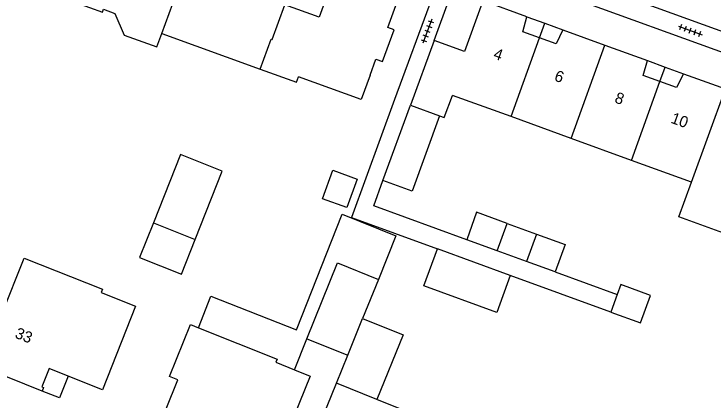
# Model space of a CAD drawing. Extents: x 137999 to 141000, y 397500 to 400501.
# Drawn here: x 138765.5 to 138827.8, y 400003.8 to 400038.2 of the extents above; entities that cross this region are included whole.
import ezdxf

# ---------------------------------------------------------------- set-up
doc = ezdxf.new("R2010")
doc.units = 0
for name, color, linetype in [('gg-afsc-erfafscheiding', 7, 'Continuous'), ('gg-anno-huisnummerreeks BGT', 7, 'Continuous'), ('gg-bbg-bijgebouw', 7, 'Continuous'), ('gg-bbg-gedigitaliseerde bebouwing', 7, 'Continuous'), ('gg-bbg-gedigitaliseerde bijgebouw', 7, 'Continuous'), ('gg-bbg-hoofdgebouw', 7, 'Continuous'), ('gg-bbg-luifel en loopbrug', 7, 'Continuous'), ('gg-bbg-onder overbouw', 7, 'Continuous'), ('gg-bbg-pand overbouw', 7, 'Continuous'), ('gg-bbg-tussenscheiding', 7, 'Continuous'), ('gg-bbg-tussenscheiding niveau 01', 7, 'Continuous'), ('gg-knt-verharding', 7, 'Continuous'), ('gt-symb-tegel verharding', 7, 'Continuous')]:
    doc.layers.add(name, color=color, linetype=linetype)

# ---------------------------------------------------------------- blocks, each defined once
blk = doc.blocks.new('gt0-TEG1')
at = {"layer": 'gt-symb-tegel verharding'}
for p, q in [((-1.125, 0), (1.125, 0)), ((-0.9, -0.25), (-0.9, 0.25)), ((-0.45, -0.25), (-0.45, 0.25)), ((0, -0.25), (0, 0.25)), ((0.45, -0.25), (0.45, 0.25)), ((0.9, -0.25), (0.9, 0.25))]:
    blk.add_line(p, q, dxfattribs=at)

msp = doc.modelspace()

# ---------------------------------------------------------------- linework, layer by layer
at = {"layer": 'gg-afsc-erfafscheiding'}
for p, q in [((138818.577, 400011.636), (138809.624, 400014.896)), ((138813.631, 400015.2), (138819.15, 400013.19))]:
    msp.add_line(p, q, dxfattribs=at)
for points in [[(138799.336, 400030.559), (138795.505, 400020.036), (138803.145, 400017.255)], [(138805.75, 400018.069), (138797.482, 400021.08), (138798.302, 400023.332)]]:
    msp.add_lwpolyline(points, dxfattribs=at)
at = {"layer": 'gg-bbg-bijgebouw'}
for p, q in [((138808.462, 400017.082), (138809.352, 400019.525)), ((138809.352, 400019.525), (138811.952, 400018.578)), ((138811.064, 400016.135), (138808.462, 400017.082)), ((138813.631, 400015.2), (138811.064, 400016.135)), ((138819.15, 400013.19), (138818.577, 400011.636))]:
    msp.add_line(p, q, dxfattribs=at)
for points in [[(138811.952, 400018.578), (138814.521, 400017.643), (138813.631, 400015.2)], [(138818.577, 400011.636), (138821.211, 400010.665), (138822.103, 400013.108), (138819.477, 400014.076), (138819.15, 400013.19)]]:
    msp.add_lwpolyline(points, dxfattribs=at)
at = {"layer": 'gg-bbg-gedigitaliseerde bebouwing'}
for p, q in [((138797.158, 400032.698), (138797.678, 400034.133)), ((138790.606, 400032.085), (138790.781, 400032.563)), ((138809.696, 400029.021), (138804.478, 400030.913)), ((138815.051, 400027.079), (138809.696, 400029.021)), ((138820.419, 400025.133), (138815.051, 400027.079)), ((138825.762, 400023.195), (138820.419, 400025.133))]:
    msp.add_line(p, q, dxfattribs=at)
for points in [[(138797.158, 400032.698), (138796.374, 400030.536), (138790.781, 400032.563)], [(138833.24, 400018.246), (138830.255, 400019.325), (138829.846, 400018.201), (138824.635, 400020.098), (138825.762, 400023.195)]]:
    msp.add_lwpolyline(points, dxfattribs=at)
at = {"layer": 'gg-bbg-gedigitaliseerde bijgebouw'}
for p, q in [((138777.876, 400019.564), (138781.589, 400018.086)), ((138809.624, 400014.896), (138803.145, 400017.255)), ((138797.9, 400014.545), (138796.492, 400011.065)), ((138795.169, 400007.794), (138796.492, 400011.065)), ((138791.536, 400009.261), (138795.169, 400007.794))]:
    msp.add_line(p, q, dxfattribs=at)
for points in [[(138777.876, 400019.564), (138776.654, 400016.495), (138780.367, 400015.017), (138781.589, 400018.086)], [(138809.624, 400014.896), (138808.426, 400011.603), (138801.946, 400013.962), (138803.145, 400017.255)], [(138791.536, 400009.261), (138794.263, 400016.014), (138797.9, 400014.545)]]:
    msp.add_lwpolyline(points, dxfattribs=at)
at = {"layer": 'gg-bbg-hoofdgebouw'}
for p, q in [((138814.309, 400036.738), (138818.05, 400035.381)), ((138778.622, 400036.417), (138787.384, 400033.25)), ((138802.855, 400035.793), (138800.745, 400030.043)), ((138818.05, 400035.381), (138821.84, 400034.006)), ((138787.384, 400033.25), (138790.606, 400032.085)), ((138825.044, 400032.844), (138828.781, 400031.489)), ((138800.745, 400030.043), (138803.344, 400029.092)), ((138792.485, 400001.16), (138794.163, 400005.309)), ((138797.77, 400003.856), (138794.163, 400005.309))]:
    msp.add_line(p, q, dxfattribs=at)
for points in [[(138797.678, 400034.133), (138798.269, 400033.918), (138799.295, 400036.739), (138798.731, 400036.944), (138800.483, 400041.783), (138799.543, 400042.123), (138799.928, 400043.165), (138796.111, 400044.527), (138795.732, 400043.492), (138794.792, 400043.836), (138792.628, 400037.863), (138789.573, 400038.971)], [(138770.478, 400041.286), (138769.893, 400039.602), (138773.356, 400038.324), (138773.442, 400038.572), (138774.459, 400038.197), (138775.279, 400036.276), (138778.194, 400035.223), (138778.622, 400036.417)], [(138811.114, 400037.897), (138807.203, 400039.316), (138807.018, 400038.807)], [(138807.018, 400038.807), (138805.569, 400034.808), (138802.855, 400035.793)], [(138803.344, 400029.092), (138803.756, 400028.941), (138804.478, 400030.913)], [(138767.992, 400004.605), (138761.789, 400007.088), (138763.651, 400011.739), (138764.394, 400011.442), (138766.38, 400016.435), (138773.346, 400013.668), (138773.235, 400013.389), (138776.3, 400012.16), (138773.337, 400004.717), (138770.301, 400005.932)], [(138783.484, 399998.405), (138778.031, 400000.598), (138780.046, 400005.608), (138779.304, 400005.907), (138781.182, 400010.529), (138781.897, 400010.243)], [(138781.897, 400010.243), (138788.877, 400007.447), (138788.765, 400007.169), (138790.421, 400006.5)], [(138790.421, 400006.5), (138791.821, 400005.935), (138789.429, 400000), (138788.828, 399998.507), (138785.79, 399999.73)], [(138801.11, 399993.554), (138804.141, 399992.326), (138807.147, 399999.744), (138804.092, 400000.987), (138804.204, 400001.265), (138797.77, 400003.856)]]:
    msp.add_lwpolyline(points, dxfattribs=at)
at = {"layer": 'gg-bbg-luifel en loopbrug'}
for p, q in [((138802.855, 400035.793), (138804.32, 400039.785)), ((138798.302, 400023.332), (138800.745, 400030.043)), ((138808.462, 400017.082), (138805.75, 400018.069)), ((138790.421, 400006.5), (138791.536, 400009.261)), ((138794.163, 400005.309), (138795.169, 400007.794))]:
    msp.add_line(p, q, dxfattribs=at)
for points in [[(138803.344, 400029.092), (138800.913, 400022.386), (138798.302, 400023.332)], [(138781.589, 400018.086), (138784.009, 400024.164), (138780.295, 400025.642), (138777.876, 400019.564)], [(138795.085, 400020.933), (138792.923, 400021.716), (138793.843, 400024.255), (138796.005, 400023.471), (138795.085, 400020.933)], [(138781.897, 400010.243), (138783, 400013.046), (138790.61, 400010.053), (138794.663, 400020.348), (138799.46, 400018.404), (138797.9, 400014.545)], [(138809.352, 400019.525), (138806.635, 400020.51), (138805.75, 400018.069)], [(138796.492, 400011.065), (138800.096, 400009.607), (138797.77, 400003.856)]]:
    msp.add_lwpolyline(points, dxfattribs=at)
at = {"layer": 'gg-bbg-onder overbouw'}
for points in [[(138812.227, 400036.035), (138810.75, 400036.571), (138811.114, 400037.897)], [(138814.309, 400036.738), (138813.723, 400035.492), (138812.227, 400036.035)], [(138822.943, 400032.148), (138821.464, 400032.685), (138821.84, 400034.006)], [(138825.044, 400032.844), (138824.419, 400031.612), (138822.943, 400032.148)], [(138770.301, 400005.932), (138768.602, 400006.612), (138767.948, 400004.978), (138768.115, 400004.911), (138767.992, 400004.605)]]:
    msp.add_lwpolyline(points, dxfattribs=at)
at = {"layer": 'gg-bbg-pand overbouw'}
for p, q in [((138811.114, 400037.897), (138812.692, 400037.325)), ((138812.692, 400037.325), (138814.309, 400036.738)), ((138821.84, 400034.006), (138823.408, 400033.437)), ((138823.408, 400033.437), (138825.044, 400032.844))]:
    msp.add_line(p, q, dxfattribs=at)
msp.add_lwpolyline([(138770.301, 400005.932), (138769.519, 400003.99), (138767.992, 400004.605)], dxfattribs=at)
at = {"layer": 'gg-bbg-tussenscheiding'}
for p, q in [((138809.696, 400029.021), (138812.227, 400036.035)), ((138815.051, 400027.079), (138818.05, 400035.381)), ((138820.419, 400025.133), (138822.943, 400032.148)), ((138825.762, 400023.195), (138828.781, 400031.489)), ((138811.952, 400018.578), (138811.064, 400016.135))]:
    msp.add_line(p, q, dxfattribs=at)
for points in [[(138778.622, 400036.417), (138779.602, 400039.082), (138779.706, 400039.045), (138780.836, 400042.152)], [(138787.384, 400033.25), (138788.344, 400035.906), (138788.441, 400035.871), (138789.573, 400038.971)]]:
    msp.add_lwpolyline(points, dxfattribs=at)
at = {"layer": 'gg-bbg-tussenscheiding niveau 01'}
for p, q in [((138812.227, 400036.035), (138812.692, 400037.325)), ((138822.943, 400032.148), (138823.408, 400033.437))]:
    msp.add_line(p, q, dxfattribs=at)
at = {"layer": 'gg-knt-verharding'}
for p, q in [((138804.122, 400043.598), (138799.336, 400030.559)), ((138867.696, 400020.437), (138805.531, 400043.085)), ((138811.988, 400042.593), (138831.477, 400035.524))]:
    msp.add_line(p, q, dxfattribs=at)

# ---------------------------------------------------------------- block references
at = {"layer": 'gt-symb-tegel verharding'}
for p, rotation in [((138802.249, 400036.624), -110.12016579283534), ((138825.641, 400036.693), -20.173944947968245)]:
    msp.add_blockref('gt0-TEG1', p, dxfattribs=dict(at, rotation=rotation))

# ---------------------------------------------------------------- texts
at = {"layer": 'gg-anno-huisnummerreeks BGT'}
for s, rotation, p in [('4', 340.1, (138808.052, 400034.22)), ('6', 340.1, (138813.475, 400032.253)), ('8', 340.1, (138818.841, 400030.307)), ('10', 340.1, (138823.84, 400028.493)), ('33', 338.2, (138765.488, 400009.378))]:
    msp.add_text(s, height=1, rotation=rotation, dxfattribs=at).set_placement(p)

doc.saveas('drawing.dxf')
